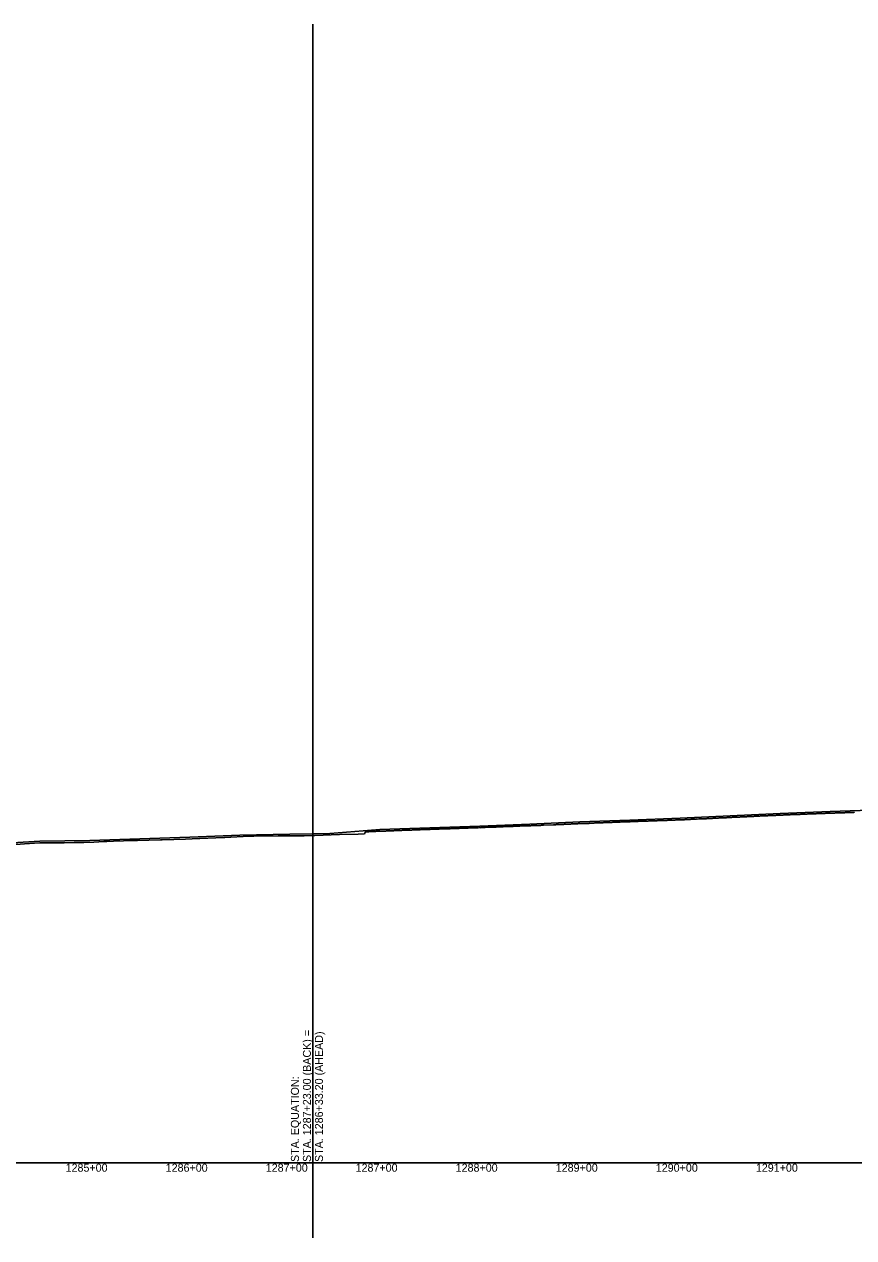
# Model space of a CAD drawing. Extents: x -3793 to 50787, y -1075 to 6138.
# Drawn here: x 15812 to 16641, y -1075 to 138 of the extents above; entities that cross this region are included whole.
import ezdxf

# ---------------------------------------------------------------- set-up
doc = ezdxf.new("R2010")
doc.units = 0
for name, color, linetype in [('RD_DDB_Profile_EX', 7, 'Continuous'), ('RD_DDB_Profile_PR', 7, 'Continuous'), ('RD_DDB_StaTX', 7, 'Continuous'), ('RD_GPK_Profile_Cell', 7, 'Continuous'), ('RD_Sketch10', 7, 'Continuous')]:
    doc.layers.add(name, color=color, linetype=linetype)

msp = doc.modelspace()

# ---------------------------------------------------------------- linework, layer by layer
at = {"layer": 'RD_DDB_Profile_EX'}
for points in [[(16453.939897, -657.806815), (16454.947471, -657.71372), (16455.918771, -657.62067), (16456.919459, -657.616905), (16457.920373, -657.613905), (16458.921061, -657.567065), (16459.921483, -657.517565), (16460.92218, -657.463795), (16461.923079, -657.46772), (16462.923777, -657.41392), (16464.201596, -657.32483), (16465.195741, -657.282), (16466.195551, -657.26462), (16467.196623, -657.22155), (16468.196966, -657.168425), (16469.191132, -657.164775), (16470.198382, -657.17229), (16471.19816, -657.16144), (16472.192344, -656.969105), (16473.199575, -656.969215), (16474.193763, -656.926955), (16475.194115, -656.881535), (16476.194604, -656.831085), (16477.194944, -656.83579), (16478.195831, -656.736665), (16479.196898, -656.724075), (16480.197255, -656.728715), (16481.198321, -656.69041), (16482.198064, -656.57482), (16483.198412, -656.43803), (16484.199486, -656.38748), (16485.199836, -656.421265), (16486.194087, -656.3713), (16487.200622, -656.28001), (16488.194876, -656.28006), (16489.195231, -656.235055), (16490.202387, -656.17201), (16491.196659, -656.163225), (16492.196348, -656.12701), (16493.197425, -656.13109), (16494.197774, -656.02717), (16495.192065, -655.97721), (16496.199201, -655.88188), (16497.198861, -655.79182), (16498.193169, -655.873265), (16499.200287, -655.77336), (16500.194599, -655.723395), (16501.194957, -655.673815), (16502.196029, -655.578225), (16503.195674, -655.583565), (16504.196024, -655.542705), (16505.197104, -655.510865), (16506.29552, -655.37939), (16507.198534, -655.333915), (16508.198151, -655.30922), (16509.198495, -655.340145), (16510.19958, -655.289675), (16511.199926, -655.15546), (16512.184105, -655.13042), (16513.191015, -655.10614), (16514.287985, -655.065405), (16515.416946, -654.97608), (16516.41872, -654.881885), (16517.419073, -654.831635), (16518.420849, -654.78223), (16519.421203, -654.726645), (16520.422983, -654.671715), (16521.417665, -654.63816), (16522.42512, -654.638405), (16523.419812, -654.538565), (16524.421611, -654.478045), (16525.421963, -654.4667), (16526.423765, -654.461335), (16527.424118, -654.416875), (16528.425923, -654.322905), (16529.420659, -654.273), (16530.428085, -654.26157), (16531.422831, -654.21162), (16532.430251, -654.155845), (16533.425007, -654.10587), (16534.426835, -654.06194), (16535.427187, -654.00593), (16536.429019, -653.95603), (16537.428612, -653.906), (16538.430434, -653.8561), (16539.425234, -653.806125), (16540.432619, -653.80616), (16541.427429, -653.71237), (16542.434807, -653.66867), (16543.429628, -653.612495), (16544.431474, -653.519055), (16545.431831, -653.51262), (16546.43368, -653.45), (16547.441032, -653.412905), (16548.435891, -653.412955), (16549.437744, -653.35658), (16550.438107, -653.30654), (16551.439963, -653.219935), (16552.434859, -653.12668), (16553.442187, -653.120125), (16554.437093, -653.106735)], [(16554.437093, -653.106735), (16555.444414, -653.05), (16556.438239, -653.05), (16557.440103, -652.920675), (16558.440472, -652.87056), (16559.442339, -652.863915), (16560.44271, -652.813835), (16561.44458, -652.757025), (16562.439541, -652.75705), (16563.446826, -652.70709), (16564.441798, -652.664235), (16565.305964, -652.621425), (16565.765437, -652.57878), (16566.766099, -652.57147), (16567.766761, -652.514235), (16568.767858, -652.47167), (16569.768519, -652.421555), (16570.769181, -652.41429), (16571.763962, -652.37152), (16572.764617, -652.3214), (16573.755295, -652.22147), (16574.756046, -652.178465), (16575.750739, -652.16424), (16576.750469, -652.114135), (16577.752207, -652.06403), (16578.7459, -652.06406), (16579.75279, -652.01409), (16580.753539, -651.96401), (16581.748218, -651.96402), (16582.748961, -651.870905), (16583.749685, -651.78452), (16584.750535, -651.777955), (16585.751279, -651.770845), (16586.752002, -651.763765), (16587.745695, -651.62759), (16588.747401, -651.620535), (16589.753353, -651.613745), (16590.748013, -651.527505), (16591.748756, -651.47734), (16592.749479, -651.47708), (16593.743172, -651.42714), (16594.751073, -651.37726), (16595.750846, -651.32704), (16596.746462, -651.32711), (16597.746232, -651.27689), (16598.746955, -651.263315), (16599.742545, -651.213345), (16600.74855, -651.170105), (16601.749273, -651.16327), (16602.743922, -651.11999), (16603.744636, -651.069795), (16604.744431, -651.06963), (16605.746237, -651.019925), (16606.746026, -650.97635), (16607.747686, -650.92614), (16608.741382, -650.876195), (16609.742095, -650.832415), (16610.749085, -650.826095), (16611.743696, -650.77611), (16612.743501, -650.682365), (16613.745145, -650.675675), (16614.739742, -650.625695), (16615.745818, -650.575805), (16616.568153, -650.532175), (16617.567742, -650.5319), (16618.562351, -650.488305), (16619.569521, -650.525695), (16620.564136, -650.519285), (16621.5713, -650.438815), (16622.565921, -650.382365), (16623.565505, -650.38209), (16624.567707, -650.32607), (16625.567284, -650.31939), (16626.567735, -650.225585), (16627.569064, -650.182535), (16628.569514, -650.175765), (16629.543107, -650.188745), (16630.549194, -650.15188), (16631.544747, -650.12601), (16632.544508, -650.075785), (16633.545475, -649.97623), (16634.546141, -649.925965), (16635.540793, -649.926075), (16636.547774, -649.88268), (16637.542433, -649.88938), (16638.54309, -649.838985), (16639.549165, -649.819575), (16640.544729, -649.769625), (16641.544484, -649.725945)], [(16100.325552, -672.84564), (16101.725743, -672.80487), (16102.118175, -672.792225), (16126.897588, -672.07088), (16145.638491, -671.52623), (16151.73207, -671.336585), (16152.711709, -669.201815), (16153.705363, -669.201515), (16154.706475, -669.15155), (16155.707582, -669.10145), (16156.707799, -669.00179), (16157.708868, -669.001155), (16158.710021, -668.90132), (16159.703658, -668.900945), (16160.711345, -668.950805), (16161.70495, -668.85142), (16162.706094, -668.80086), (16163.707197, -668.700725), (16164.707389, -668.701575), (16165.708502, -668.650965), (16166.709636, -668.600615), (16167.703243, -668.550835), (16168.710943, -668.550685), (16169.704572, -668.50094), (16170.705682, -668.50047), (16171.70679, -668.450185), (16172.707011, -668.45066), (16173.70812, -668.40038), (16174.709232, -668.350095), (16175.702843, -668.30016), (16176.710561, -668.30029), (16177.704167, -668.300265), (16178.94137, -668.18821), (16179.706669, -668.15038), (16180.16157, -668.15), (16180.706608, -668.15013), (16181.707753, -668.050045), (16182.709224, -668.000565), (16183.702753, -668.00043), (16184.710311, -667.95021), (16185.711782, -667.90076), (16186.705308, -667.80064), (16187.706785, -667.801225), (16188.70031, -667.7511), (16189.707865, -667.70081), (16190.709336, -667.70135), (16191.702868, -667.701185), (16192.704342, -667.6517), (16193.711894, -667.601405), (16194.70542, -667.551405), (16195.7069, -667.50202), (16196.700437, -667.501825), (16197.707977, -667.501515), (16198.709449, -667.60179), (16199.702984, -667.351995), (16200.704458, -667.352635), (16201.712006, -667.302555), (16202.705532, -667.302335), (16203.707016, -667.3025), (16204.700557, -667.25249), (16205.70809, -667.152345), (16206.999491, -667.10276), (16208.000856, -667.053595), (16209.00066, -667.05219), (16210.00201, -667.002855), (16211.001819, -666.95188), (16212.003178, -666.95237), (16212.996744, -666.902245), (16214.004337, -666.85199), (16214.997902, -666.85173), (16216.005509, -666.801435), (16216.99907, -666.751375), (16218.000421, -666.702045), (16219.000232, -666.651185), (16220.001581, -666.65173), (16221.001406, -666.700645), (16222.00275, -666.65114), (16223.002572, -666.600305), (16224.003921, -666.550835), (16224.997478, -666.45078), (16226.00509, -666.450485), (16226.998646, -666.40037), (16227.418853, -666.4), (16227.999848, -666.40007), (16229.117943, -666.3), (16229.99365, -666.30003), (16231.00191, -666.35005), (16231.9958, -666.30013), (16233.004045, -666.200195), (16233.99793, -666.100345), (16235.006181, -666.1503), (16236.000071, -666.150165), (16236.999989, -666.1), (16238.002213, -666.050215), (16239.002131, -666.000285), (16240.00431, -666.00053), (16241.004272, -665.95019), (16241.998145, -665.90021), (16243.006373, -665.850485), (16244.000274, -665.75077), (16245.008506, -665.750875)], [(16245.008506, -665.750875), (16246.002413, -665.75123), (16247.002306, -665.700705), (16248.004552, -665.650715), (16249.004439, -665.60057), (16250.006623, -665.60122), (16251.006612, -665.65067), (16252.008754, -665.6), (16253.008688, -665.450385), (16254.002623, -665.5496), (16255.052267, -665.549515), (16256.052528, -665.35041), (16257.046342, -665.35128), (16258.054416, -665.30184), (16259.054611, -665.350385), (16260.048422, -665.250405), (16261.056564, -665.200435), (16262.050375, -665.20045), (16263.05057, -665.101135), (16264.052312, -665.152), (16265.052523, -665.101285), (16266.052719, -665.050355), (16267.054461, -665.1), (16268.054607, -665.050405), (16269.048536, -664.90084), (16270.048722, -664.900695), (16271.05042, -664.95094), (16272.050618, -664.80119), (16273.050816, -664.70097), (16274.052569, -664.70134), (16275.052767, -664.651495), (16276.046577, -664.65117), (16277.054651, -664.65042), (16278.054916, -664.60035), (16279.048726, -664.550365), (16280.056804, -664.5504), (16281.050664, -664.55), (16282.050821, -664.5), (16283.052614, -664.450465), (16284.052814, -664.40039), (16285.052974, -664.30032), (16286.046824, -664.250335), (16287.054964, -664.250365), (16288.048774, -664.250385), (16289.048974, -664.20031), (16290.050655, -664.150865), (16291.050866, -664.05072), (16292.051124, -664.000865), (16293.052808, -664.001225), (16294.05302, -664.000335), (16295.046872, -663.900705), (16296.054962, -663.900385), (16297.04882, -663.9004), (16298.049023, -663.850655), (16299.057058, -663.800725), (16300.050971, -663.751135), (16301.051173, -663.700915), (16301.61521, -663.65159), (16302.608836, -663.700415), (16303.61654, -663.7), (16304.610163, -663.600925), (16305.612855, -663.50078), (16306.613792, -663.45204), (16307.607486, -663.402105), (16308.61531, -663.401115), (16309.609002, -663.40115), (16310.616902, -663.352425), (16311.610681, -663.252485), (16312.618399, -663.201965), (16313.61228, -663.20268), (16314.613047, -663.20316), (16315.613775, -663.15287), (16316.614639, -663.153355), (16317.615366, -663.1023), (16318.616103, -663.052655), (16319.616958, -663.002445), (16320.610766, -662.95166), (16321.611511, -662.95095), (16322.612365, -662.85088), (16323.613102, -662.9), (16324.61383, -662.85185), (16325.614693, -662.75418), (16326.608534, -662.754235), (16327.616282, -662.75436), (16328.610133, -662.702215), (16329.617873, -662.603415), (16330.611565, -662.55577), (16340.612477, -662.15), (16341.613209, -662.104215), (16342.614067, -662.10304), (16343.614796, -662.052895), (16344.615658, -661.9547), (16345.609572, -661.95316), (16346.617018, -661.953225), (16347.61117, -661.95), (16348.611669, -661.90156), (16349.736087, -661.851635), (16350.736647, -661.7535), (16351.73722, -661.705585), (16352.737795, -661.655915), (16353.738357, -661.60836)], [(16353.738357, -661.60836), (16354.738934, -661.556595), (16355.739177, -661.556935), (16356.740076, -661.50727), (16357.740289, -661.457605), (16358.740856, -661.405285), (16359.741404, -661.405515), (16360.741973, -661.35286), (16361.742544, -661.302965), (16362.742669, -661.253075), (16363.743667, -661.2), (16364.743763, -661.153295), (16365.744325, -661.00679), (16366.744861, -660.964035), (16367.857193, -660.9719), (16368.851352, -660.964635), (16369.85237, -660.95721), (16370.859626, -660.86451), (16371.853239, -660.86093), (16372.8548, -660.81075), (16373.855351, -660.80352), (16374.849491, -660.80353), (16375.856699, -660.757135), (16376.857785, -660.660495), (16377.851921, -660.65), (16378.852942, -660.603455), (16379.85402, -660.50677), (16380.853831, -660.453495), (16381.855374, -660.406865), (16382.855948, -660.36011), (16383.850065, -660.310135), (16384.857805, -660.26023), (16385.858382, -660.21339), (16386.852496, -660.21007), (16387.85352, -660.163205), (16388.854598, -660.1597), (16389.854428, -660.11002), (16390.855516, -660.01309), (16391.901214, -660.009625), (16392.895444, -660.006435), (16393.895178, -660.003155), (16394.902834, -660.00318), (16395.897572, -659.812785), (16396.897704, -659.809385), (16397.897836, -659.80306), (16398.891661, -659.75615), (16399.899333, -659.7062), (16400.899476, -659.656065), (16401.893683, -659.656085), (16402.893817, -659.608925), (16403.901125, -659.60601), (16404.895327, -659.559045), (16405.895473, -659.505895), (16406.895618, -659.50288), (16407.889805, -659.40867), (16408.897136, -659.35876), (16409.891327, -659.35586), (16410.891475, -659.305725), (16411.891622, -659.3), (16412.885799, -659.302805), (16413.933695, -659.20576), (16414.933911, -659.158435), (16415.935546, -659.15583), (16416.935764, -659.105695), (16417.937862, -659.058865), (16418.937701, -659.055785), (16419.93188, -659.052905), (16420.939551, -658.908785), (16421.933733, -658.908815), (16422.941398, -658.90889), (16423.935203, -658.855955), (16424.942858, -658.803), (16425.937048, -658.71205), (16426.937272, -658.70589), (16427.938891, -658.65609), (16428.938734, -658.608955), (16429.940336, -658.609255), (16430.940572, -658.609055), (16431.94217, -658.559355), (16432.935971, -658.512535), (16433.943596, -658.50947), (16434.937803, -658.456335), (16435.938043, -658.359305), (16436.939633, -658.3128), (16437.939471, -658.2657), (16438.941044, -658.26295), (16439.941296, -658.26269), (16440.943381, -658.20983), (16441.943625, -658.16285), (16442.937425, -658.106455), (16443.945033, -658.1065), (16444.939252, -658.05978), (16445.946854, -658.056565), (16446.941076, -658.05), (16447.948244, -658), (16448.94247, -657.95333), (16449.936698, -657.910015), (16450.944286, -657.863445), (16451.938519, -657.81011), (16452.945662, -657.806795), (16453.939897, -657.806815)], [(15803.498101, -682.063305), (15812.168732, -681.409525), (15822.046107, -680.666255), (15827.212602, -680.27826), (15828.412043, -680.22327), (15828.856805, -680.21305), (15831.923483, -680.199805), (15840.954742, -680.161885), (15841.800858, -680.14249), (15842.430646, -680.128125), (15851.678233, -680.086985), (15861.555609, -680.044525), (15865.911896, -680.026455), (15867.277511, -679.97095), (15869.19879, -679.927605), (15871.432984, -679.837145), (15881.310359, -679.438465), (15891.187735, -679.04104), (15892.254089, -678.998265), (15894.311905, -678.952595), (15901.06511, -678.682175), (15910.942485, -678.28761), (15917.247357, -678.03637), (15917.843049, -678.02653), (15920.819861, -677.939895), (15922.858725, -677.88065), (15924.877994, -677.84734), (15947.886449, -677.17512), (15949.59932, -677.14664)], [(15949.59932, -677.14664), (15972.914286, -676.46178), (15986.109046, -675.867035), (15987.390323, -675.84535), (16011.271798, -674.76211), (16012.2653, -674.747805), (16036.40948, -673.645365), (16037.183911, -673.63388), (16041.335646, -673.594675), (16065.691393, -673.36469), (16066.474062, -673.350355), (16090.929234, -673.120775), (16091.423435, -673.10485), (16100.325552, -672.84564)]]:
    msp.add_lwpolyline(points, dxfattribs=at)
at = {"layer": 'RD_DDB_Profile_PR'}
for points in [[(16100.33, -671.132445), (16117.13, -670.7555), (16167.13, -666.98), (16217.13, -665.145), (16267.13, -663.4965), (16317.13, -661.5275), (16367.13, -659.3665), (16417.13, -657.497), (16467.13, -655.6245), (16517.13, -653.2465), (16567.13, -650.951), (16617.13, -648.932), (16667.13, -647.116)], [(15777.33, -681.634), (15827.33, -678.673), (15877.33, -677.999), (15927.33, -676.1755), (15977.33, -674.6625), (16027.33, -672.46), (16077.33, -671.6485), (16100.33, -671.132445)]]:
    msp.add_lwpolyline(points, dxfattribs=at)
at = {"layer": 'RD_GPK_Profile_Cell'}
msp.add_line((1000, -1000), (46610.921919, -1000), dxfattribs=at)
at = {"layer": 'RD_Sketch10'}
for q in [(16100.33, 138.027692), (16100.33, -1075)]:
    msp.add_line((16100.33, -1000), q, dxfattribs=at)

# ---------------------------------------------------------------- texts
at = {"layer": 'RD_DDB_StaTX'}
for s, p in [('1285+00', (15853.125471, -1009)), ('1285+00', (15853.125471, -1009)), ('1286+00', (15953.125471, -1009)), ('1286+00', (15953.125471, -1009)), ('1287+00', (16053.125471, -1009)), ('1287+00', (16053.125471, -1009)), ('1287+00', (16142.921023, -1009)), ('1287+00', (16142.925471, -1009)), ('1288+00', (16242.921023, -1009)), ('1288+00', (16242.925471, -1009)), ('1289+00', (16342.921023, -1009)), ('1289+00', (16342.925471, -1009)), ('1290+00', (16442.921023, -1009)), ('1290+00', (16442.925471, -1009)), ('1291+00', (16542.921023, -1009)), ('1291+00', (16542.925471, -1009))]:
    msp.add_text(s, height=8, dxfattribs=at).set_placement(p)
at = {"layer": 'RD_Sketch10'}
for s, p in [('STA. 1287+23.00 (BACK) =', (16098.283139, -999.293154)), ('STA. 1286+33.20 (AHEAD)', (16110.283139, -999.293154)), ('STA. EQUATION:', (16086.283139, -999.293154))]:
    msp.add_text(s, height=8, rotation=90, dxfattribs=at).set_placement(p)

doc.saveas('drawing.dxf')
